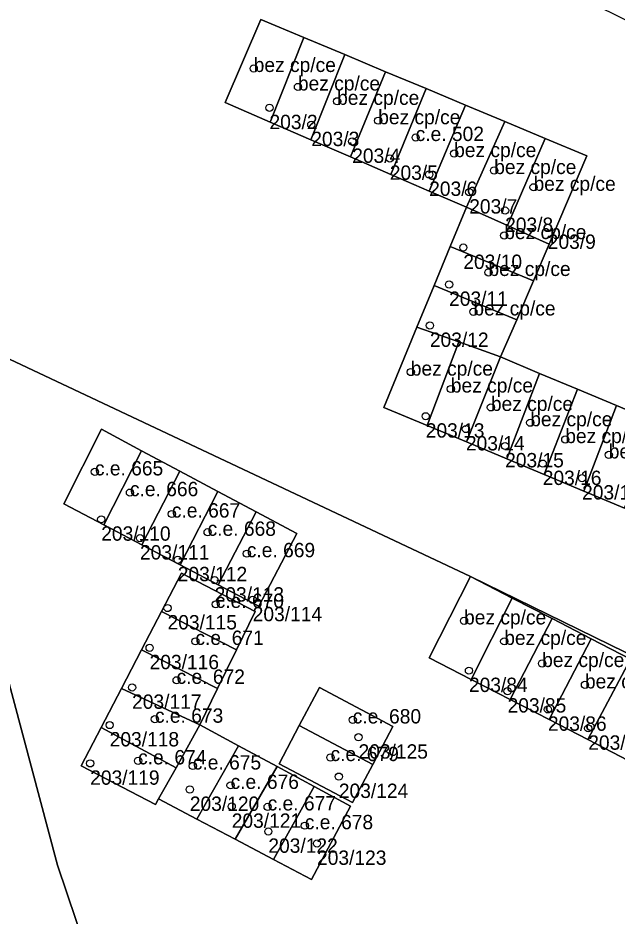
# Model space of a CAD drawing. Extents: x -878211 to -870363, y -1058464 to -1052522.
# Drawn here: x -873711.9 to -873670.2, y -1055843.1 to -1055780.6 of the extents above; entities that cross this region are included whole.
import ezdxf

# ---------------------------------------------------------------- set-up
doc = ezdxf.new("R2010")
doc.units = 0
for name, color, linetype in [('Vrstva 50', 7, 'Continuous'), ('Vrstva 51', 7, 'Continuous'), ('Vrstva 52', 7, 'Continuous')]:
    doc.layers.add(name, color=color, linetype=linetype)

msp = doc.modelspace()

# ---------------------------------------------------------------- linework, layer by layer
at = {"layer": 'Vrstva 50'}
for centre in [(-873695.46, -1055784.08994), (-873692.38, -1055785.37994), (-873689.65, -1055786.37994), (-873694.36, -1055786.82994), (-873686.79, -1055787.72994), (-873691.45, -1055788.00994), (-873684.18, -1055788.89994), (-873688.6, -1055789.17994), (-873681.5, -1055790.01994), (-873685.98, -1055790.35994), (-873683.24, -1055791.47994), (-873678.71, -1055791.19994), (-873680.45, -1055792.70994), (-873675.97, -1055792.36994), (-873677.95, -1055793.98994), (-873674.98, -1055795.16994), (-873678.01, -1055795.72994), (-873680.86, -1055796.56994), (-873679.11, -1055798.29994), (-873681.85, -1055799.13994), (-873680.16, -1055801.04994), (-873683.19, -1055801.99994), (-873684.52, -1055805.23994), (-873681.73, -1055806.41994), (-873678.94, -1055807.69994), (-873683.48, -1055808.31994), (-873676.2, -1055808.76994), (-873680.68, -1055809.20994), (-873673.76, -1055809.93994), (-873677.95, -1055810.38994), (-873670.73, -1055811.00994), (-873706.52, -1055812.18994), (-873675.33, -1055811.61994), (-873672.59, -1055812.62994), (-873704.08, -1055813.63994), (-873701.16, -1055815.12994), (-873706.08, -1055815.49994), (-873698.67, -1055816.39994), (-873703.38, -1055816.80994), (-873700.75, -1055818.31994), (-873695.94, -1055817.88994), (-873698.18, -1055819.73994), (-873698.11, -1055821.41994), (-873695.53, -1055821.10994), (-873701.46, -1055821.67994), (-873680.81, -1055822.56994), (-873699.52, -1055823.99994), (-873678.01, -1055823.99994), (-873702.71, -1055824.44994), (-873675.37, -1055825.53994), (-873680.47, -1055826.03994), (-873703.93, -1055827.20994), (-873700.83, -1055826.70994), (-873672.39, -1055827.02994), (-873677.78, -1055827.46994), (-873674.97, -1055828.73994), (-873702.34, -1055829.41994), (-873688.56, -1055829.46994), (-873705.49, -1055829.82994), (-873672.16, -1055830.05994), (-873688.16, -1055830.67994), (-873690.11, -1055832.08994), (-873706.85, -1055832.49994), (-873703.51, -1055832.31994), (-873699.7, -1055832.67994), (-873689.53, -1055833.41994), (-873697.07, -1055834.02994), (-873699.91, -1055834.31994), (-873696.99, -1055835.49994), (-873694.49, -1055835.52994), (-873694.44, -1055837.23994), (-873691.9, -1055836.83994), (-873691.05, -1055838.07994)]:
    msp.add_circle(centre, 0.25, dxfattribs=at)
at = {"layer": 'Vrstva 51'}
for points in [[(-873597.32, -1055860.12), (-873588.63, -1055857.43), (-873571.01, -1055846.23), (-873572.66, -1055832.58), (-873589.42, -1055824.02), (-873615.6, -1055809.7), (-873631.57, -1055802.21), (-873654.04, -1055788.37), (-873679.52, -1055775.79), (-873702.07, -1055769.88), (-873724.9, -1055771.98), (-873722.79, -1055780.85), (-873719.38, -1055801.1), (-873680.36, -1055819.48)], [(-873721.69, -1055809.83), (-873718.79, -1055823.2), (-873715.27, -1055839.03), (-873708.99, -1055859.95), (-873702.98, -1055880.67), (-873700.51, -1055889.34), (-873700.03, -1055890.78), (-873691.62, -1055888.34), (-873701.91, -1055861.01), (-873709.12, -1055839.58), (-873719.38, -1055801.1), (-873722.79, -1055780.85), (-873724.9, -1055771.98), (-873726.7, -1055771.98), (-873729.35, -1055772.87), (-873727.79, -1055782.72)], [(-873694.31, -1055787.83), (-873691.96, -1055781.94), (-873694.97, -1055780.68), (-873697.44, -1055786.47)], [(-873689.12, -1055783.12), (-873691.96, -1055781.94), (-873694.31, -1055787.83), (-873691.47, -1055789.06)], [(-873688.73, -1055790.25), (-873686.27, -1055784.32), (-873689.12, -1055783.12), (-873691.47, -1055789.06)], [(-873683.45, -1055785.49), (-873686.27, -1055784.32), (-873688.73, -1055790.25), (-873685.91, -1055791.48)], [(-873683.23, -1055792.64), (-873680.71, -1055786.64), (-873683.45, -1055785.49), (-873685.91, -1055791.48)], [(-873677.97, -1055787.78), (-873680.71, -1055786.64), (-873683.23, -1055792.64), (-873680.65, -1055793.76)], [(-873677.78, -1055795.04), (-873675.16, -1055788.96), (-873677.97, -1055787.78), (-873680.65, -1055793.76)], [(-873674.89, -1055796.33), (-873672.26, -1055790.17), (-873675.16, -1055788.96), (-873677.78, -1055795.04)], [(-873681.78, -1055796.49), (-873675.98, -1055798.89), (-873674.89, -1055796.33), (-873677.78, -1055795.04), (-873680.65, -1055793.76)], [(-873682.9, -1055799.22), (-873677.14, -1055801.61), (-873675.98, -1055798.89), (-873681.78, -1055796.49)], [(-873681.18, -1055803.14), (-873678.26, -1055804.18), (-873677.14, -1055801.61), (-873682.9, -1055799.22), (-873684.09, -1055802.11)], [(-873636.76, -1055866.47), (-873629.99, -1055867.31), (-873597.32, -1055860.12), (-873680.36, -1055819.48), (-873719.38, -1055801.1), (-873709.12, -1055839.58), (-873701.91, -1055861.01), (-873691.62, -1055888.34), (-873681.56, -1055883.48)], [(-873681.18, -1055803.14), (-873684.09, -1055802.11), (-873686.39, -1055807.7), (-873683.38, -1055808.96)], [(-873680.63, -1055810.11), (-873678.26, -1055804.18), (-873681.18, -1055803.14), (-873683.38, -1055808.96)], [(-873675.55, -1055805.34), (-873678.26, -1055804.18), (-873680.63, -1055810.11), (-873677.84, -1055811.29)], [(-873675.23, -1055812.38), (-873672.91, -1055806.44), (-873675.55, -1055805.34), (-873677.84, -1055811.29)], [(-873672.46, -1055813.54), (-873670.19, -1055807.58), (-873672.91, -1055806.44), (-873675.23, -1055812.38)], [(-873667.42, -1055808.73), (-873670.19, -1055807.58), (-873672.46, -1055813.54), (-873669.64, -1055814.73)], [(-873703.27, -1055810.72), (-873706.06, -1055809.23), (-873708.69, -1055814.42), (-873705.9, -1055815.89)], [(-873706.06, -1055809.23), (-873703.27, -1055810.72), (-873700.61, -1055812.14), (-873697.95, -1055813.56), (-873695.29, -1055814.98), (-873692.45, -1055816.49), (-873695.1, -1055821.56), (-873697.93, -1055820.07), (-873700.59, -1055818.68), (-873703.25, -1055817.28), (-873705.9, -1055815.89), (-873708.69, -1055814.42)], [(-873703.25, -1055817.28), (-873700.61, -1055812.14), (-873703.27, -1055810.72), (-873705.9, -1055815.89)], [(-873697.95, -1055813.56), (-873700.61, -1055812.14), (-873703.25, -1055817.28), (-873700.59, -1055818.68)], [(-873697.93, -1055820.07), (-873695.29, -1055814.98), (-873697.95, -1055813.56), (-873700.59, -1055818.68)], [(-873697.93, -1055820.07), (-873695.1, -1055821.56), (-873692.45, -1055816.49), (-873695.29, -1055814.98)], [(-873703.27, -1055824.59), (-873701.88, -1055821.91), (-873700.49, -1055819.24), (-873695.35, -1055821.93), (-873696.66, -1055824.6), (-873697.97, -1055827.28), (-873699.21, -1055829.82), (-873696.51, -1055831.27), (-873693.83, -1055832.72), (-873691.26, -1055834.1), (-873688.71, -1055835.48), (-873691.43, -1055840.6), (-873694.09, -1055839.2), (-873696.75, -1055837.79), (-873699.43, -1055836.38), (-873702.09, -1055834.98), (-873702.29, -1055835.37), (-873707.47, -1055832.68), (-873706.08, -1055830), (-873704.67, -1055827.29)], [(-873701.88, -1055821.91), (-873696.66, -1055824.6), (-873695.35, -1055821.93), (-873700.49, -1055819.24)], [(-873680.32, -1055826.65), (-873677.46, -1055820.98), (-873680.36, -1055819.48), (-873683.24, -1055825.14)], [(-873674.68, -1055822.41), (-873677.46, -1055820.98), (-873680.32, -1055826.65), (-873677.6, -1055828.05)], [(-873697.97, -1055827.28), (-873696.66, -1055824.6), (-873701.88, -1055821.91), (-873703.27, -1055824.59)], [(-873674.88, -1055829.45), (-873671.95, -1055823.83), (-873674.68, -1055822.41), (-873677.6, -1055828.05)], [(-873669.21, -1055825.24), (-873671.95, -1055823.83), (-873674.88, -1055829.45), (-873672.19, -1055830.84)], [(-873704.67, -1055827.29), (-873699.21, -1055829.82), (-873697.97, -1055827.28), (-873703.27, -1055824.59)], [(-873669.38, -1055832.29), (-873666.51, -1055826.64), (-873669.21, -1055825.24), (-873672.19, -1055830.84)], [(-873699.21, -1055829.82), (-873704.67, -1055827.29), (-873706.08, -1055830), (-873700.87, -1055832.8)], [(-873692.29, -1055829.87), (-873690.88, -1055827.21), (-873685.76, -1055829.92), (-873687.17, -1055832.58), (-873688.57, -1055835.23), (-873693.69, -1055832.52)], [(-873687.17, -1055832.58), (-873685.76, -1055829.92), (-873690.88, -1055827.21), (-873692.29, -1055829.87)], [(-873702.09, -1055834.98), (-873700.87, -1055832.8), (-873706.08, -1055830), (-873707.47, -1055832.68), (-873702.29, -1055835.37)], [(-873699.43, -1055836.38), (-873696.51, -1055831.27), (-873699.21, -1055829.82), (-873700.87, -1055832.8), (-873702.09, -1055834.98)], [(-873687.17, -1055832.58), (-873692.29, -1055829.87), (-873693.69, -1055832.52), (-873688.57, -1055835.23)], [(-873693.83, -1055832.72), (-873696.51, -1055831.27), (-873699.43, -1055836.38), (-873696.75, -1055837.79)], [(-873694.09, -1055839.2), (-873691.26, -1055834.1), (-873693.83, -1055832.72), (-873696.75, -1055837.79)], [(-873694.09, -1055839.2), (-873691.43, -1055840.6), (-873688.71, -1055835.48), (-873691.26, -1055834.1)]]:
    msp.add_lwpolyline(points, close=True, dxfattribs=at)
for points in [[(-873669.64, -1055814.73), (-873672.46, -1055813.54), (-873675.23, -1055812.38), (-873677.84, -1055811.29), (-873680.63, -1055810.11), (-873683.38, -1055808.96), (-873686.39, -1055807.7), (-873684.09, -1055802.11), (-873682.9, -1055799.22), (-873681.78, -1055796.49), (-873680.65, -1055793.76), (-873683.23, -1055792.64), (-873685.91, -1055791.48), (-873688.73, -1055790.25), (-873691.47, -1055789.06), (-873694.31, -1055787.83), (-873697.44, -1055786.47), (-873694.97, -1055780.68), (-873691.96, -1055781.94), (-873689.12, -1055783.12), (-873686.27, -1055784.32), (-873683.45, -1055785.49), (-873680.71, -1055786.64), (-873677.97, -1055787.78), (-873675.16, -1055788.96), (-873672.26, -1055790.17), (-873674.89, -1055796.33), (-873675.98, -1055798.89), (-873677.14, -1055801.61), (-873678.26, -1055804.18), (-873675.55, -1055805.34), (-873672.91, -1055806.44), (-873670.19, -1055807.58), (-873667.42, -1055808.73)], [(-873669.38, -1055832.29), (-873672.19, -1055830.84), (-873674.88, -1055829.45), (-873677.6, -1055828.05), (-873680.32, -1055826.65), (-873683.24, -1055825.14), (-873680.36, -1055819.48), (-873677.46, -1055820.98), (-873674.68, -1055822.41), (-873671.95, -1055823.83), (-873669.21, -1055825.24)]]:
    msp.add_lwpolyline(points, dxfattribs=at)
at = {"layer": 'Vrstva 52'}
for points in [[(-873694.97, -1055780.68), (-873697.44, -1055786.47), (-873694.31, -1055787.83), (-873691.96, -1055781.94)], [(-873691.96, -1055781.94), (-873694.31, -1055787.83), (-873691.47, -1055789.06), (-873689.12, -1055783.12)], [(-873691.47, -1055789.06), (-873688.73, -1055790.25), (-873686.27, -1055784.32), (-873689.12, -1055783.12)], [(-873686.27, -1055784.32), (-873688.73, -1055790.25), (-873685.91, -1055791.48), (-873683.45, -1055785.49)], [(-873685.91, -1055791.48), (-873683.23, -1055792.64), (-873680.71, -1055786.64), (-873683.45, -1055785.49)], [(-873680.71, -1055786.64), (-873683.23, -1055792.64), (-873680.65, -1055793.76), (-873677.97, -1055787.78)], [(-873680.65, -1055793.76), (-873677.78, -1055795.04), (-873675.16, -1055788.96), (-873677.97, -1055787.78)], [(-873675.16, -1055788.96), (-873677.78, -1055795.04), (-873674.89, -1055796.33), (-873672.26, -1055790.17)], [(-873680.65, -1055793.76), (-873681.78, -1055796.49), (-873675.98, -1055798.89), (-873674.89, -1055796.33), (-873677.78, -1055795.04)], [(-873681.78, -1055796.49), (-873682.9, -1055799.22), (-873677.14, -1055801.61), (-873675.98, -1055798.89)], [(-873682.9, -1055799.22), (-873684.09, -1055802.11), (-873681.18, -1055803.14), (-873678.26, -1055804.18), (-873677.14, -1055801.61)], [(-873684.09, -1055802.11), (-873686.39, -1055807.7), (-873683.38, -1055808.96), (-873681.18, -1055803.14)], [(-873681.18, -1055803.14), (-873683.38, -1055808.96), (-873680.63, -1055810.11), (-873678.26, -1055804.18)], [(-873678.26, -1055804.18), (-873680.63, -1055810.11), (-873677.84, -1055811.29), (-873675.55, -1055805.34)], [(-873672.91, -1055806.44), (-873675.55, -1055805.34), (-873677.84, -1055811.29), (-873675.23, -1055812.38)], [(-873670.19, -1055807.58), (-873672.91, -1055806.44), (-873675.23, -1055812.38), (-873672.46, -1055813.54)], [(-873670.19, -1055807.58), (-873672.46, -1055813.54), (-873669.64, -1055814.73), (-873667.42, -1055808.73)], [(-873706.06, -1055809.23), (-873708.69, -1055814.42), (-873705.9, -1055815.89), (-873703.27, -1055810.72)], [(-873705.9, -1055815.89), (-873703.25, -1055817.28), (-873700.61, -1055812.14), (-873703.27, -1055810.72)], [(-873700.61, -1055812.14), (-873703.25, -1055817.28), (-873700.59, -1055818.68), (-873697.95, -1055813.56)], [(-873700.59, -1055818.68), (-873697.93, -1055820.07), (-873695.29, -1055814.98), (-873697.95, -1055813.56)], [(-873695.29, -1055814.98), (-873697.93, -1055820.07), (-873695.1, -1055821.56), (-873692.45, -1055816.49)], [(-873701.88, -1055821.91), (-873696.66, -1055824.6), (-873695.35, -1055821.93), (-873700.49, -1055819.24)], [(-873677.46, -1055820.98), (-873680.36, -1055819.48), (-873683.24, -1055825.14), (-873680.32, -1055826.65)], [(-873677.46, -1055820.98), (-873680.32, -1055826.65), (-873677.6, -1055828.05), (-873674.68, -1055822.41)], [(-873701.88, -1055821.91), (-873703.27, -1055824.59), (-873697.97, -1055827.28), (-873696.66, -1055824.6)], [(-873677.6, -1055828.05), (-873674.88, -1055829.45), (-873671.95, -1055823.83), (-873674.68, -1055822.41)], [(-873671.95, -1055823.83), (-873674.88, -1055829.45), (-873672.19, -1055830.84), (-873669.21, -1055825.24)], [(-873704.67, -1055827.29), (-873699.21, -1055829.82), (-873697.97, -1055827.28), (-873703.27, -1055824.59)], [(-873672.19, -1055830.84), (-873669.38, -1055832.29), (-873666.51, -1055826.64), (-873669.21, -1055825.24)], [(-873704.67, -1055827.29), (-873706.08, -1055830), (-873700.87, -1055832.8), (-873699.21, -1055829.82)], [(-873692.29, -1055829.87), (-873687.17, -1055832.58), (-873685.76, -1055829.92), (-873690.88, -1055827.21)], [(-873706.08, -1055830), (-873707.47, -1055832.68), (-873702.29, -1055835.37), (-873702.09, -1055834.98), (-873700.87, -1055832.8)], [(-873700.87, -1055832.8), (-873702.09, -1055834.98), (-873699.43, -1055836.38), (-873696.51, -1055831.27), (-873699.21, -1055829.82)], [(-873692.29, -1055829.87), (-873693.69, -1055832.52), (-873688.57, -1055835.23), (-873687.17, -1055832.58)], [(-873696.51, -1055831.27), (-873699.43, -1055836.38), (-873696.75, -1055837.79), (-873693.83, -1055832.72)], [(-873696.75, -1055837.79), (-873694.09, -1055839.2), (-873691.26, -1055834.1), (-873693.83, -1055832.72)], [(-873691.26, -1055834.1), (-873694.09, -1055839.2), (-873691.43, -1055840.6), (-873688.71, -1055835.48)]]:
    msp.add_lwpolyline(points, close=True, dxfattribs=at)

# ---------------------------------------------------------------- texts
at = {"layer": 'Vrstva 50'}
for s, p in [('bez cp/ce', (-873695.46, -1055784.34)), ('bez cp/ce', (-873692.38, -1055785.629)), ('bez cp/ce', (-873689.65, -1055786.629)), ('bez cp/ce', (-873686.79, -1055787.98)), ('203/2', (-873694.36, -1055788.319)), ('c.e. 502', (-873684.18, -1055789.149)), ('203/3', (-873691.45, -1055789.499)), ('bez cp/ce', (-873681.5, -1055790.27)), ('203/4', (-873688.6, -1055790.669)), ('bez cp/ce', (-873678.71, -1055791.45)), ('203/5', (-873685.98, -1055791.849)), ('203/6', (-873683.24, -1055792.969)), ('bez cp/ce', (-873675.97, -1055792.62)), ('203/7', (-873680.45, -1055794.199)), ('203/8', (-873677.95, -1055795.479)), ('bez cp/ce', (-873678.01, -1055795.98)), ('203/9', (-873674.98, -1055796.659)), ('203/10', (-873680.86, -1055798.059)), ('bez cp/ce', (-873679.11, -1055798.55)), ('203/11', (-873681.85, -1055800.629)), ('bez cp/ce', (-873680.16, -1055801.3)), ('203/12', (-873683.19, -1055803.489)), ('bez cp/ce', (-873684.52, -1055805.49)), ('bez cp/ce', (-873681.73, -1055806.669)), ('bez cp/ce', (-873678.94, -1055807.95)), ('bez cp/ce', (-873676.2, -1055809.02)), ('203/13', (-873683.48, -1055809.809)), ('bez cp/ce', (-873673.76, -1055810.19)), ('203/14', (-873680.68, -1055810.699)), ('bez cp/ce', (-873670.73, -1055811.26)), ('203/15', (-873677.95, -1055811.879)), ('c.e. 665', (-873706.52, -1055812.44)), ('203/16', (-873675.33, -1055813.109)), ('c.e. 666', (-873704.08, -1055813.889)), ('203/17', (-873672.59, -1055814.119)), ('c.e. 667', (-873701.16, -1055815.379)), ('c.e. 668', (-873698.67, -1055816.649)), ('203/110', (-873706.08, -1055816.989)), ('203/111', (-873703.38, -1055818.299)), ('c.e. 669', (-873695.94, -1055818.139)), ('203/112', (-873700.75, -1055819.809)), ('203/113', (-873698.18, -1055821.229)), ('c.e. 670', (-873698.11, -1055821.669)), ('203/114', (-873695.53, -1055822.599)), ('bez cp/ce', (-873680.81, -1055822.82)), ('203/115', (-873701.46, -1055823.169)), ('c.e. 671', (-873699.52, -1055824.25)), ('bez cp/ce', (-873678.01, -1055824.25)), ('203/116', (-873702.71, -1055825.939)), ('bez cp/ce', (-873675.37, -1055825.79)), ('c.e. 672', (-873700.83, -1055826.96)), ('bez cp/ce', (-873672.39, -1055827.28)), ('203/84', (-873680.47, -1055827.529)), ('203/117', (-873703.93, -1055828.699)), ('203/85', (-873677.78, -1055828.959)), ('c.e. 673', (-873702.34, -1055829.669)), ('c.e. 680', (-873688.56, -1055829.72)), ('203/86', (-873674.97, -1055830.229)), ('203/118', (-873705.49, -1055831.319)), ('203/87', (-873672.16, -1055831.549)), ('c.e. 679', (-873690.11, -1055832.34)), ('203/125', (-873688.16, -1055832.169)), ('c.e. 674', (-873703.51, -1055832.57)), ('c.e. 675', (-873699.7, -1055832.929)), ('203/119', (-873706.85, -1055833.989)), ('c.e. 676', (-873697.07, -1055834.28)), ('203/124', (-873689.53, -1055834.909)), ('203/120', (-873699.91, -1055835.809)), ('c.e. 677', (-873694.49, -1055835.78)), ('203/121', (-873696.99, -1055836.989)), ('c.e. 678', (-873691.9, -1055837.09)), ('203/122', (-873694.44, -1055838.729)), ('203/123', (-873691.05, -1055839.569))]:
    msp.add_text(s, height=0.999996, dxfattribs=at).set_placement(p)

doc.saveas('drawing.dxf')
